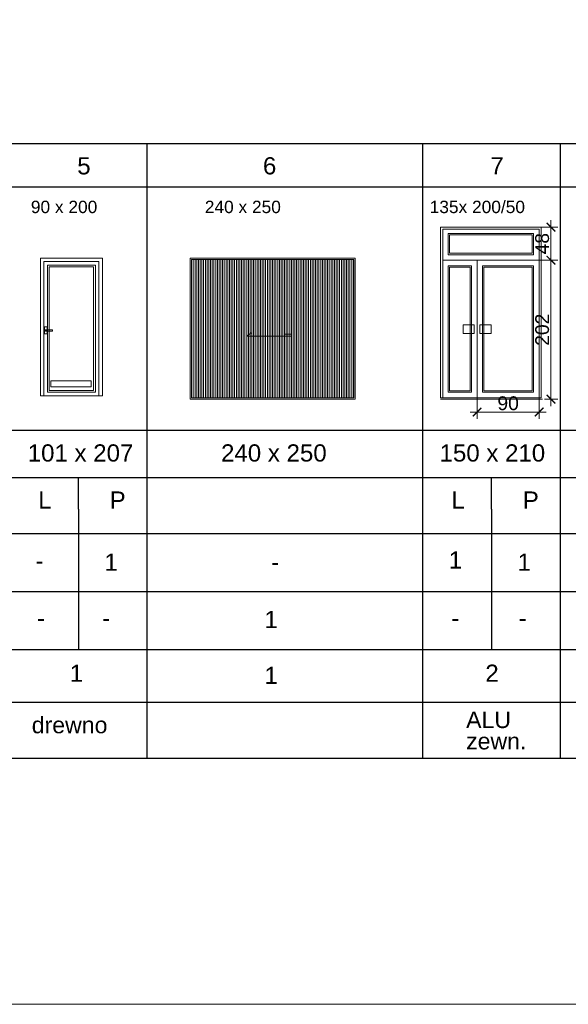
# Model space of a CAD drawing. Extents: x 4615668 to 9294084, y 5325188 to 10688993.
# Tile 486 of 656: x 4634811 to 4635608, y 5332629 to 5334060. Entities that reach past the tile are written whole.
import ezdxf

# ---------------------------------------------------------------- set-up
doc = ezdxf.new("R2010")
doc.units = 0
doc.header["$MEASUREMENT"] = 0
for name, color, linetype, lineweight in [('A_widok', 8, 'Continuous', 0), ('hacz', 252, 'Continuous', 0), ('hatch', 253, 'Continuous', 0), ('obrys', 252, 'Continuous', 100)]:
    doc.layers.add(name, color=color, linetype=linetype, lineweight=lineweight)
for name, color, linetype in [('DIM', 7, 'Continuous'), ('OPIS', 7, 'Continuous'), ('wymiary', 2, 'Continuous')]:
    doc.layers.add(name, color=color, linetype=linetype)
doc.styles.add('100', font='isocp.shx', dxfattribs={"height": 20})
doc.styles.add('Arial Narrow 20', font='arial.ttf', dxfattribs={"height": 20})
doc.styles.add('OZNACZ', font='arial.ttf', dxfattribs={"height": 25})
doc.dimstyles.new('1do100 ok', dxfattribs={"dimscale": 0.5, "dimtxt": 12, "dimasz": 25, "dimexe": 20, "dimexo": 0, "dimgap": 5, "dimtad": 1, "dimdec": 0, "dimzin": 9, "dimtxsty": 'Arial Narrow 20', "dimblk": 'ARCHTICK', "dimcen": 3, "dimdle": 20, "dimclrd": 256, "dimclre": 256, "dimclrt": 256, "dimadec": 0, "dimazin": 2, "dimtfac": 1, "dimtdec": 0, "dimtix": 1, "dimtmove": 2, "dimatfit": 3, "dimldrblk": 'NONE', "dimfxl": 0, "dimtvp": 1, "dimtolj": 1, "dimtzin": 0, "dimlwd": 5, "dimlwe": 5, "dimarcsym": 0})
pattern_1 = [(90, (-12789.2105, 4057.2026), (-2.5, 2e-16), [])]

# ---------------------------------------------------------------- blocks, each defined once
blk = doc.blocks.new('_ArchTick')
at = {"color": 0, "linetype": 'ByBlock', "const_width": 0.15}
blk.add_lwpolyline([(-0.5, -0.5), (0.5, 0.5)], dxfattribs=at)
blk = doc.blocks.new('*D5696')
at = {"layer": 'Defpoints', "color": 0}
for p in [(4635565.5, 5333710.6), (4635582.7, 5333710.6), (4635573.5, 5333508.6)]:
    blk.add_point(p, dxfattribs=at)
at = {"layer": 'DIM', "lineweight": 5, "ltscale": 40}
for p, q in [((4635582.7, 5333498.6), (4635582.7, 5333720.6)), ((4635565.5, 5333710.6), (4635592.7, 5333710.6)), ((4635573.5, 5333508.6), (4635592.7, 5333508.6))]:
    blk.add_line(p, q, dxfattribs=at)
at = {"layer": 'DIM', "linetype": 'ByBlock', "lineweight": 5, "xscale": 12.5, "yscale": 12.5, "zscale": 12.5}
for p, rotation in [((4635582.7, 5333710.6), 90), ((4635582.7, 5333508.6), 270)]:
    blk.add_blockref('_ArchTick', p, dxfattribs=dict(at, rotation=rotation))
at = {"layer": 'DIM', "lineweight": 0, "ltscale": 40, "insert": (4635570, 5333609.6), "char_height": 20, "attachment_point": 5, "rotation": 90, "style": 'Arial Narrow 20'}
blk.add_mtext('\\A1;202', dxfattribs=at)
blk = doc.blocks.new('_None')
blk = doc.blocks.new('*D5697')
at = {"layer": 'Defpoints', "color": 0}
for p in [(4635568.5, 5333758.6), (4635582.7, 5333758.6), (4635568.5, 5333710.6)]:
    blk.add_point(p, dxfattribs=at)
at = {"layer": 'DIM', "lineweight": 5, "ltscale": 40}
for p, q in [((4635582.7, 5333700.6), (4635582.7, 5333768.6)), ((4635568.5, 5333758.6), (4635592.7, 5333758.6)), ((4635568.5, 5333710.6), (4635592.7, 5333710.6))]:
    blk.add_line(p, q, dxfattribs=at)
at = {"layer": 'DIM', "linetype": 'ByBlock', "lineweight": 5, "xscale": 12.5, "yscale": 12.5, "zscale": 12.5}
for p, rotation in [((4635582.7, 5333758.6), 90), ((4635582.7, 5333710.6), 270)]:
    blk.add_blockref('_ArchTick', p, dxfattribs=dict(at, rotation=rotation))
at = {"layer": 'DIM', "lineweight": 0, "ltscale": 40, "insert": (4635570, 5333734.6), "char_height": 20, "attachment_point": 5, "rotation": 90, "style": 'Arial Narrow 20'}
blk.add_mtext('\\A1;48', dxfattribs=at)
blk = doc.blocks.new('*D5698')
at = {"layer": 'Defpoints', "color": 0}
for p in [(4635475.4, 5333510.6), (4635565.5, 5333510.6), (4635565.5, 5333489.9)]:
    blk.add_point(p, dxfattribs=at)
at = {"layer": 'DIM', "lineweight": 5, "ltscale": 40}
for p, q in [((4635475.4, 5333510.6), (4635475.4, 5333479.9)), ((4635565.5, 5333510.6), (4635565.5, 5333479.9)), ((4635465.4, 5333489.9), (4635575.5, 5333489.9))]:
    blk.add_line(p, q, dxfattribs=at)
at = {"layer": 'DIM', "linetype": 'ByBlock', "lineweight": 5, "xscale": 12.5, "yscale": 12.5, "zscale": 12.5, "rotation": 180}
blk.add_blockref('_ArchTick', (4635475.4, 5333489.9), dxfattribs=at)
at = {"layer": 'DIM', "linetype": 'ByBlock', "lineweight": 5, "xscale": 12.5, "yscale": 12.5, "zscale": 12.5}
blk.add_blockref('_ArchTick', (4635565.5, 5333489.9), dxfattribs=at)
at = {"layer": 'DIM', "lineweight": 0, "ltscale": 40, "insert": (4635520.5, 5333502.6), "char_height": 20, "attachment_point": 5, "style": 'Arial Narrow 20'}
blk.add_mtext('\\A1;90', dxfattribs=at)

msp = doc.modelspace()

# ---------------------------------------------------------------- hatches: boundary and pattern name
at = {"layer": 'hatch', "lineweight": 0, "ltscale": 40, "transparency": 33554687}
h = msp.add_hatch(dxfattribs=at)
h.set_pattern_fill('ANSI31', color=256, scale=20, angle=45)
h.set_pattern_definition(pattern_1)
h.paths.add_polyline_path([(4635176.495, 5333510.627), (4635176.495, 5333711.627), (4635060.495, 5333711.627), (4635060.495, 5333510.627), (4635176.495, 5333510.627)], is_closed=False)
h = msp.add_hatch(dxfattribs=at)
h.set_pattern_fill('ANSI31', color=256, scale=20, angle=135)
h.set_pattern_definition(pattern_1)
h.paths.add_polyline_path([(4635180.495, 5333510.627), (4635180.495, 5333711.627), (4635296.495, 5333711.627), (4635296.495, 5333510.627), (4635180.495, 5333510.627)], is_closed=False)

# ---------------------------------------------------------------- linework, layer by layer
at = {"lineweight": 0, "ltscale": 40}
msp.add_line((4635570.495, 5333508.627), (4635422.495, 5333508.627), dxfattribs=at)
msp.add_line((4633692.892, 5333313.57), (4635396.495, 5333313.57))
at = {"layer": 'A_widok', "color": 7, "lineweight": 0, "ltscale": 40}
for points in [[(4635422.495, 5333510.624), (4635568.495, 5333510.624), (4635568.495, 5333758.624), (4635422.495, 5333758.624)], [(4635425.495, 5333510.624), (4635565.495, 5333510.624), (4635565.495, 5333755.624), (4635425.495, 5333755.624)], [(4635425.495, 5333710.624), (4635565.495, 5333710.624), (4635565.495, 5333755.624), (4635425.495, 5333755.624)], [(4635433.495, 5333718.624), (4635557.495, 5333718.624), (4635557.495, 5333749.624), (4635433.495, 5333749.624)], [(4635435.495, 5333720.624), (4635555.495, 5333720.624), (4635555.495, 5333747.624), (4635435.495, 5333747.624)], [(4635425.495, 5333510.624), (4635475.422, 5333510.624), (4635475.422, 5333710.624), (4635425.495, 5333710.624)], [(4635475.422, 5333510.624), (4635565.495, 5333510.624), (4635565.495, 5333710.624), (4635475.422, 5333710.624)], [(4635433.495, 5333518.624), (4635467.422, 5333518.624), (4635467.422, 5333702.624), (4635433.495, 5333702.624)], [(4635435.495, 5333520.624), (4635465.422, 5333520.624), (4635465.422, 5333700.624), (4635435.495, 5333700.624)], [(4635483.422, 5333518.624), (4635557.495, 5333518.624), (4635557.495, 5333702.624), (4635483.422, 5333702.624)], [(4635485.422, 5333520.624), (4635555.495, 5333520.624), (4635555.495, 5333700.624), (4635485.422, 5333700.624)], [(4635471.232, 5333603.867), (4635455.212, 5333603.867), (4635455.212, 5333616.897), (4635471.232, 5333616.897)], [(4635479.612, 5333603.867), (4635495.632, 5333603.867), (4635495.632, 5333616.897), (4635479.612, 5333616.897)]]:
    msp.add_lwpolyline(points, close=True, dxfattribs=at)
at = {"layer": 'hacz'}
msp.add_lwpolyline([(4633242.377, 5335457.083), (4637062.377, 5335457.083), (4637062.377, 5332629.083), (4633242.377, 5332629.083)], close=True, dxfattribs=at)
at = {"layer": 'obrys', "lineweight": 15, "ltscale": 2}
for p, q in [((4634846.319, 5333708.547), (4634926.159, 5333708.547)), ((4634846.319, 5333708.547), (4634926.159, 5333708.547)), ((4634926.159, 5333708.547), (4634846.319, 5333708.547)), ((4634926.159, 5333708.547), (4634846.319, 5333708.547)), ((4634846.319, 5333513.627), (4634846.319, 5333708.547)), ((4634846.319, 5333513.627), (4634846.319, 5333708.547)), ((4634846.319, 5333708.547), (4634846.319, 5333513.627)), ((4634846.319, 5333708.547), (4634846.319, 5333513.627)), ((4634926.159, 5333708.547), (4634926.159, 5333513.627)), ((4634926.159, 5333708.547), (4634926.159, 5333513.627)), ((4634926.159, 5333513.627), (4634926.159, 5333708.547)), ((4634926.159, 5333513.627), (4634926.159, 5333708.547)), ((4634851.399, 5333703.467), (4634921.079, 5333703.467)), ((4634851.399, 5333703.467), (4634921.079, 5333703.467)), ((4634921.079, 5333703.467), (4634851.399, 5333703.467)), ((4634921.079, 5333703.467), (4634851.399, 5333703.467)), ((4634851.399, 5333518.707), (4634851.399, 5333703.467)), ((4634851.399, 5333518.707), (4634851.399, 5333703.467)), ((4634851.399, 5333703.467), (4634851.399, 5333518.707)), ((4634851.399, 5333703.467), (4634851.399, 5333518.707)), ((4634853.939, 5333700.927), (4634918.539, 5333700.927)), ((4634853.939, 5333700.927), (4634918.539, 5333700.927)), ((4634918.539, 5333700.927), (4634853.939, 5333700.927)), ((4634918.539, 5333700.927), (4634853.939, 5333700.927)), ((4634853.939, 5333521.247), (4634853.939, 5333700.927)), ((4634853.939, 5333521.247), (4634853.939, 5333700.927)), ((4634853.939, 5333700.927), (4634853.939, 5333521.247)), ((4634853.939, 5333700.927), (4634853.939, 5333521.247)), ((4634918.539, 5333700.927), (4634918.539, 5333521.247)), ((4634918.539, 5333700.927), (4634918.539, 5333521.247)), ((4634918.539, 5333521.247), (4634918.539, 5333700.927)), ((4634918.539, 5333521.247), (4634918.539, 5333700.927)), ((4634921.079, 5333703.467), (4634921.079, 5333518.707)), ((4634921.079, 5333703.467), (4634921.079, 5333518.707)), ((4634921.079, 5333518.707), (4634921.079, 5333703.467)), ((4634921.079, 5333518.707), (4634921.079, 5333703.467)), ((4634846.919, 5333603.627), (4634846.919, 5333613.627)), ((4634846.919, 5333603.627), (4634846.919, 5333613.627)), ((4634846.919, 5333603.627), (4634846.919, 5333613.627)), ((4634846.919, 5333603.627), (4634846.919, 5333613.627)), ((4634846.919, 5333613.627), (4634850.919, 5333613.627)), ((4634846.919, 5333613.627), (4634850.919, 5333613.627)), ((4634846.919, 5333613.627), (4634850.919, 5333613.627)), ((4634846.919, 5333613.627), (4634850.919, 5333613.627)), ((4634847.919, 5333608.627), (4634847.934, 5333608.801)), ((4634847.919, 5333608.627), (4634847.934, 5333608.801)), ((4634847.919, 5333608.627), (4634847.934, 5333608.801)), ((4634847.919, 5333608.627), (4634847.934, 5333608.801)), ((4634847.919, 5333608.627), (4634847.934, 5333608.801)), ((4634847.919, 5333608.627), (4634847.934, 5333608.801)), ((4634847.919, 5333608.627), (4634847.934, 5333608.801)), ((4634847.919, 5333608.627), (4634847.934, 5333608.801)), ((4634847.934, 5333608.454), (4634847.919, 5333608.627)), ((4634847.934, 5333608.454), (4634847.919, 5333608.627)), ((4634847.934, 5333608.454), (4634847.919, 5333608.627)), ((4634847.934, 5333608.454), (4634847.919, 5333608.627)), ((4634847.934, 5333608.454), (4634847.919, 5333608.627)), ((4634847.934, 5333608.454), (4634847.919, 5333608.627)), ((4634847.934, 5333608.454), (4634847.919, 5333608.627)), ((4634847.934, 5333608.801), (4634847.979, 5333608.969)), ((4634847.934, 5333608.801), (4634847.979, 5333608.969)), ((4634847.934, 5333608.801), (4634847.979, 5333608.969)), ((4634847.934, 5333608.801), (4634847.979, 5333608.969)), ((4634847.934, 5333608.801), (4634847.979, 5333608.969)), ((4634847.934, 5333608.801), (4634847.979, 5333608.969)), ((4634847.934, 5333608.801), (4634847.979, 5333608.969)), ((4634847.934, 5333608.801), (4634847.979, 5333608.969)), ((4634847.979, 5333608.285), (4634847.934, 5333608.454)), ((4634847.979, 5333608.285), (4634847.934, 5333608.454)), ((4634847.979, 5333608.285), (4634847.934, 5333608.454)), ((4634847.979, 5333608.285), (4634847.934, 5333608.454)), ((4634847.979, 5333608.285), (4634847.934, 5333608.454)), ((4634847.979, 5333608.285), (4634847.934, 5333608.454)), ((4634847.979, 5333608.285), (4634847.934, 5333608.454)), ((4634847.979, 5333608.285), (4634847.934, 5333608.454)), ((4634847.979, 5333608.969), (4634848.053, 5333609.127)), ((4634847.979, 5333608.969), (4634848.053, 5333609.127)), ((4634847.979, 5333608.969), (4634848.053, 5333609.127)), ((4634847.979, 5333608.969), (4634848.053, 5333609.127)), ((4634847.979, 5333608.969), (4634848.053, 5333609.127)), ((4634847.979, 5333608.969), (4634848.053, 5333609.127)), ((4634847.979, 5333608.969), (4634848.053, 5333609.127)), ((4634847.979, 5333608.969), (4634848.053, 5333609.127)), ((4634848.053, 5333608.127), (4634847.979, 5333608.285)), ((4634848.053, 5333608.127), (4634847.979, 5333608.285)), ((4634848.053, 5333608.127), (4634847.979, 5333608.285)), ((4634848.053, 5333608.127), (4634847.979, 5333608.285)), ((4634848.053, 5333608.127), (4634847.979, 5333608.285)), ((4634848.053, 5333608.127), (4634847.979, 5333608.285)), ((4634848.053, 5333608.127), (4634847.979, 5333608.285)), ((4634848.053, 5333608.127), (4634847.979, 5333608.285)), ((4634848.053, 5333609.127), (4634848.153, 5333609.27)), ((4634848.053, 5333609.127), (4634848.153, 5333609.27)), ((4634848.053, 5333609.127), (4634848.153, 5333609.27)), ((4634848.053, 5333609.127), (4634848.153, 5333609.27)), ((4634848.053, 5333609.127), (4634848.153, 5333609.27)), ((4634848.053, 5333609.127), (4634848.153, 5333609.27)), ((4634848.053, 5333609.127), (4634848.153, 5333609.27)), ((4634848.053, 5333609.127), (4634848.153, 5333609.27)), ((4634848.153, 5333607.985), (4634848.053, 5333608.127)), ((4634848.153, 5333607.985), (4634848.053, 5333608.127)), ((4634848.153, 5333607.985), (4634848.053, 5333608.127)), ((4634848.153, 5333607.985), (4634848.053, 5333608.127)), ((4634848.153, 5333607.985), (4634848.053, 5333608.127)), ((4634848.153, 5333607.985), (4634848.053, 5333608.127)), ((4634848.153, 5333607.985), (4634848.053, 5333608.127)), ((4634848.153, 5333607.985), (4634848.053, 5333608.127)), ((4634848.153, 5333609.27), (4634848.276, 5333609.393)), ((4634848.153, 5333609.27), (4634848.276, 5333609.393)), ((4634848.153, 5333609.27), (4634848.276, 5333609.393)), ((4634848.153, 5333609.27), (4634848.276, 5333609.393)), ((4634848.153, 5333609.27), (4634848.276, 5333609.393)), ((4634848.153, 5333609.27), (4634848.276, 5333609.393)), ((4634848.153, 5333609.27), (4634848.276, 5333609.393)), ((4634848.153, 5333609.27), (4634848.276, 5333609.393)), ((4634848.276, 5333607.861), (4634848.153, 5333607.985)), ((4634848.276, 5333607.861), (4634848.153, 5333607.985)), ((4634848.276, 5333607.861), (4634848.153, 5333607.985)), ((4634848.276, 5333607.861), (4634848.153, 5333607.985)), ((4634848.276, 5333607.861), (4634848.153, 5333607.985)), ((4634848.276, 5333607.861), (4634848.153, 5333607.985)), ((4634848.276, 5333607.861), (4634848.153, 5333607.985)), ((4634848.276, 5333607.861), (4634848.153, 5333607.985)), ((4634848.276, 5333609.393), (4634848.419, 5333609.493)), ((4634848.276, 5333609.393), (4634848.419, 5333609.493)), ((4634848.276, 5333609.393), (4634848.419, 5333609.493)), ((4634848.276, 5333609.393), (4634848.419, 5333609.493)), ((4634848.276, 5333609.393), (4634848.419, 5333609.493)), ((4634848.276, 5333609.393), (4634848.419, 5333609.493)), ((4634848.276, 5333609.393), (4634848.419, 5333609.493)), ((4634848.276, 5333609.393), (4634848.419, 5333609.493)), ((4634848.419, 5333607.761), (4634848.276, 5333607.861)), ((4634848.419, 5333607.761), (4634848.276, 5333607.861)), ((4634848.419, 5333607.761), (4634848.276, 5333607.861)), ((4634848.419, 5333607.761), (4634848.276, 5333607.861)), ((4634848.419, 5333607.761), (4634848.276, 5333607.861)), ((4634848.419, 5333607.761), (4634848.276, 5333607.861)), ((4634848.419, 5333607.761), (4634848.276, 5333607.861)), ((4634848.419, 5333607.761), (4634848.276, 5333607.861)), ((4634848.419, 5333609.493), (4634848.577, 5333609.567)), ((4634848.419, 5333609.493), (4634848.577, 5333609.567)), ((4634848.419, 5333609.493), (4634848.577, 5333609.567)), ((4634848.419, 5333609.493), (4634848.577, 5333609.567)), ((4634848.419, 5333609.493), (4634848.577, 5333609.567)), ((4634848.419, 5333609.493), (4634848.577, 5333609.567)), ((4634848.419, 5333609.493), (4634848.577, 5333609.567)), ((4634848.419, 5333609.493), (4634848.577, 5333609.567)), ((4634848.577, 5333607.688), (4634848.419, 5333607.761)), ((4634848.577, 5333607.688), (4634848.419, 5333607.761)), ((4634848.577, 5333607.688), (4634848.419, 5333607.761)), ((4634848.577, 5333607.688), (4634848.419, 5333607.761)), ((4634848.577, 5333607.688), (4634848.419, 5333607.761)), ((4634848.577, 5333607.688), (4634848.419, 5333607.761)), ((4634848.577, 5333607.688), (4634848.419, 5333607.761)), ((4634848.577, 5333607.688), (4634848.419, 5333607.761)), ((4634848.577, 5333609.567), (4634848.745, 5333609.612)), ((4634848.577, 5333609.567), (4634848.745, 5333609.612)), ((4634848.577, 5333609.567), (4634848.745, 5333609.612)), ((4634848.577, 5333609.567), (4634848.745, 5333609.612)), ((4634848.577, 5333609.567), (4634848.745, 5333609.612)), ((4634848.577, 5333609.567), (4634848.745, 5333609.612)), ((4634848.577, 5333609.567), (4634848.745, 5333609.612)), ((4634848.577, 5333609.567), (4634848.745, 5333609.612)), ((4634848.745, 5333607.643), (4634848.577, 5333607.688)), ((4634848.745, 5333607.643), (4634848.577, 5333607.688)), ((4634848.745, 5333607.643), (4634848.577, 5333607.688)), ((4634848.745, 5333607.643), (4634848.577, 5333607.688)), ((4634848.745, 5333607.643), (4634848.577, 5333607.688)), ((4634848.745, 5333607.643), (4634848.577, 5333607.688)), ((4634848.745, 5333607.643), (4634848.577, 5333607.688)), ((4634848.745, 5333607.643), (4634848.577, 5333607.688)), ((4634848.745, 5333609.612), (4634848.919, 5333609.627)), ((4634848.745, 5333609.612), (4634848.919, 5333609.627)), ((4634848.745, 5333609.612), (4634848.919, 5333609.627)), ((4634848.745, 5333609.612), (4634848.919, 5333609.627)), ((4634848.745, 5333609.612), (4634848.919, 5333609.627)), ((4634848.745, 5333609.612), (4634848.919, 5333609.627)), ((4634848.745, 5333609.612), (4634848.919, 5333609.627)), ((4634848.745, 5333609.612), (4634848.919, 5333609.627)), ((4634848.919, 5333607.627), (4634848.745, 5333607.643)), ((4634848.919, 5333607.627), (4634848.745, 5333607.643)), ((4634848.919, 5333607.627), (4634848.745, 5333607.643)), ((4634848.919, 5333607.627), (4634848.745, 5333607.643)), ((4634848.919, 5333607.627), (4634848.745, 5333607.643)), ((4634848.919, 5333607.627), (4634848.745, 5333607.643)), ((4634848.919, 5333607.627), (4634848.745, 5333607.643)), ((4634848.919, 5333607.627), (4634848.745, 5333607.643)), ((4634848.919, 5333609.627), (4634858.919, 5333609.527)), ((4634848.919, 5333609.627), (4634858.919, 5333609.527)), ((4634848.919, 5333609.627), (4634849.093, 5333609.612)), ((4634848.919, 5333609.627), (4634849.093, 5333609.612)), ((4634848.919, 5333609.627), (4634858.919, 5333609.627)), ((4634848.919, 5333609.627), (4634858.919, 5333609.627)), ((4634848.919, 5333609.627), (4634849.093, 5333609.612)), ((4634848.919, 5333609.627), (4634849.093, 5333609.612)), ((4634858.919, 5333607.727), (4634848.919, 5333607.627)), ((4634858.919, 5333607.727), (4634848.919, 5333607.627)), ((4634849.093, 5333607.643), (4634848.919, 5333607.627)), ((4634849.093, 5333607.643), (4634848.919, 5333607.627)), ((4634849.093, 5333607.643), (4634848.919, 5333607.627)), ((4634849.093, 5333607.643), (4634848.919, 5333607.627)), ((4634858.919, 5333607.527), (4634848.919, 5333607.627)), ((4634858.919, 5333607.527), (4634848.919, 5333607.627)), ((4634849.093, 5333609.612), (4634849.261, 5333609.567)), ((4634849.093, 5333609.612), (4634849.261, 5333609.567)), ((4634849.093, 5333609.612), (4634849.261, 5333609.567)), ((4634849.093, 5333609.612), (4634849.261, 5333609.567)), ((4634849.261, 5333607.688), (4634849.093, 5333607.643)), ((4634849.261, 5333607.688), (4634849.093, 5333607.643)), ((4634849.261, 5333607.688), (4634849.093, 5333607.643)), ((4634849.261, 5333607.688), (4634849.093, 5333607.643)), ((4634849.261, 5333609.567), (4634849.419, 5333609.493)), ((4634849.261, 5333609.567), (4634849.419, 5333609.493)), ((4634849.261, 5333609.567), (4634849.419, 5333609.493)), ((4634849.261, 5333609.567), (4634849.419, 5333609.493)), ((4634849.419, 5333607.761), (4634849.261, 5333607.688)), ((4634849.419, 5333607.761), (4634849.261, 5333607.688)), ((4634849.419, 5333607.761), (4634849.261, 5333607.688)), ((4634849.419, 5333607.761), (4634849.261, 5333607.688)), ((4634849.419, 5333609.493), (4634849.562, 5333609.393)), ((4634849.419, 5333609.493), (4634849.562, 5333609.393)), ((4634849.419, 5333609.493), (4634849.562, 5333609.393)), ((4634849.419, 5333609.493), (4634849.562, 5333609.393)), ((4634849.562, 5333607.861), (4634849.419, 5333607.761)), ((4634849.562, 5333607.861), (4634849.419, 5333607.761)), ((4634849.562, 5333607.861), (4634849.419, 5333607.761)), ((4634849.562, 5333607.861), (4634849.419, 5333607.761)), ((4634849.562, 5333609.393), (4634849.685, 5333609.27)), ((4634849.562, 5333609.393), (4634849.685, 5333609.27)), ((4634849.562, 5333609.393), (4634849.685, 5333609.27)), ((4634849.562, 5333609.393), (4634849.685, 5333609.27)), ((4634849.685, 5333607.985), (4634849.562, 5333607.861)), ((4634849.685, 5333607.985), (4634849.562, 5333607.861)), ((4634849.685, 5333607.985), (4634849.562, 5333607.861)), ((4634849.685, 5333607.985), (4634849.562, 5333607.861)), ((4634849.685, 5333609.27), (4634849.785, 5333609.127)), ((4634849.685, 5333609.27), (4634849.785, 5333609.127)), ((4634849.685, 5333609.27), (4634849.785, 5333609.127)), ((4634849.685, 5333609.27), (4634849.785, 5333609.127)), ((4634849.785, 5333608.127), (4634849.685, 5333607.985)), ((4634849.785, 5333608.127), (4634849.685, 5333607.985)), ((4634849.785, 5333608.127), (4634849.685, 5333607.985)), ((4634849.785, 5333608.127), (4634849.685, 5333607.985)), ((4634849.785, 5333609.127), (4634849.859, 5333608.969)), ((4634849.785, 5333609.127), (4634849.859, 5333608.969)), ((4634849.785, 5333609.127), (4634849.859, 5333608.969)), ((4634849.785, 5333609.127), (4634849.859, 5333608.969)), ((4634849.859, 5333608.285), (4634849.785, 5333608.127)), ((4634849.859, 5333608.285), (4634849.785, 5333608.127)), ((4634849.859, 5333608.285), (4634849.785, 5333608.127)), ((4634849.859, 5333608.285), (4634849.785, 5333608.127)), ((4634849.859, 5333608.969), (4634849.904, 5333608.801)), ((4634849.859, 5333608.969), (4634849.904, 5333608.801)), ((4634849.859, 5333608.969), (4634849.904, 5333608.801)), ((4634849.859, 5333608.969), (4634849.904, 5333608.801)), ((4634849.904, 5333608.454), (4634849.859, 5333608.285)), ((4634849.904, 5333608.454), (4634849.859, 5333608.285)), ((4634849.904, 5333608.454), (4634849.859, 5333608.285)), ((4634849.904, 5333608.454), (4634849.859, 5333608.285)), ((4634849.904, 5333608.801), (4634849.919, 5333608.627)), ((4634849.904, 5333608.801), (4634849.919, 5333608.627)), ((4634849.904, 5333608.801), (4634849.919, 5333608.627)), ((4634849.904, 5333608.801), (4634849.919, 5333608.627)), ((4634849.919, 5333608.627), (4634849.904, 5333608.454)), ((4634849.919, 5333608.627), (4634849.904, 5333608.454)), ((4634849.919, 5333608.627), (4634849.904, 5333608.454)), ((4634849.919, 5333608.627), (4634849.904, 5333608.454)), ((4634850.919, 5333613.627), (4634850.919, 5333603.627)), ((4634850.919, 5333613.627), (4634850.919, 5333603.627)), ((4634850.919, 5333613.627), (4634850.919, 5333603.627)), ((4634850.919, 5333613.627), (4634850.919, 5333603.627)), ((4634858.919, 5333609.627), (4634858.919, 5333607.527)), ((4634858.919, 5333609.627), (4634858.919, 5333607.527)), ((4634858.919, 5333609.527), (4634858.919, 5333607.727)), ((4634858.919, 5333609.527), (4634858.919, 5333607.727)), ((4634850.919, 5333603.627), (4634846.919, 5333603.627)), ((4634850.919, 5333603.627), (4634846.919, 5333603.627)), ((4634850.919, 5333603.627), (4634846.919, 5333603.627)), ((4634850.919, 5333603.627), (4634846.919, 5333603.627)), ((4634921.079, 5333518.707), (4634851.399, 5333518.707)), ((4634921.079, 5333518.707), (4634851.399, 5333518.707)), ((4634851.399, 5333518.707), (4634921.079, 5333518.707)), ((4634851.399, 5333518.707), (4634921.079, 5333518.707)), ((4634918.539, 5333521.247), (4634853.939, 5333521.247)), ((4634918.539, 5333521.247), (4634853.939, 5333521.247)), ((4634853.939, 5333521.247), (4634918.539, 5333521.247)), ((4634853.939, 5333521.247), (4634918.539, 5333521.247))]:
    msp.add_line(p, q, dxfattribs=at)
for points in [[(4634841.239, 5333513.627), (4634931.239, 5333513.627), (4634931.239, 5333713.627), (4634841.239, 5333713.627)], [(4635298.495, 5333508.627), (4635058.495, 5333508.627), (4635058.495, 5333713.627), (4635298.495, 5333713.627)], [(4635060.495, 5333510.627), (4635178.495, 5333510.627), (4635178.495, 5333711.627), (4635060.495, 5333711.627)], [(4635296.495, 5333510.627), (4635178.495, 5333510.627), (4635178.495, 5333711.627), (4635296.495, 5333711.627)], [(4634856.298, 5333535.471), (4634914.759, 5333535.471), (4634914.759, 5333526.485), (4634856.298, 5333526.485)]]:
    msp.add_lwpolyline(points, close=True, dxfattribs=at)
for points in [[(4635206.078, 5333600.318), (4635141.241, 5333600.318), (4635147.389, 5333605.082)], [(4635205.846, 5333603.028), (4635196.662, 5333603.028)]]:
    msp.add_lwpolyline(points, dxfattribs=at)
at = {"layer": 'OPIS'}
for p, q in [((4633597.282, 5333880.347), (4635796.495, 5333880.347)), ((4634996.495, 5332987.07), (4634996.495, 5333880.347)), ((4635396.495, 5332987.07), (4635396.495, 5333880.347)), ((4635396.495, 5332987.07), (4635396.495, 5333880.347)), ((4635396.495, 5332987.07), (4635396.495, 5333880.347)), ((4635396.495, 5332987.07), (4635396.495, 5333880.347)), ((4635596.495, 5332987.07), (4635596.495, 5333880.347)), ((4635596.495, 5332987.07), (4635596.495, 5333880.347)), ((4635596.495, 5332987.07), (4635596.495, 5333880.347)), ((4635596.495, 5332987.07), (4635596.495, 5333880.347)), ((4635596.495, 5332987.07), (4635596.495, 5333880.347)), ((4635596.495, 5332987.07), (4635596.495, 5333880.347)), ((4635596.495, 5332987.07), (4635596.495, 5333880.347)), ((4633597.282, 5333817.347), (4635796.495, 5333817.347)), ((4633597.282, 5333463.384), (4635796.495, 5333463.384)), ((4633996.495, 5333394.57), (4635796.495, 5333394.57)), ((4634896.495, 5333348.507), (4634896.495, 5333394.57)), ((4635496.495, 5333348.507), (4635496.495, 5333394.57)), ((4634896.495, 5333348.507), (4634896.495, 5333144.57)), ((4635496.495, 5333348.507), (4635496.495, 5333144.57)), ((4633692.892, 5333313.57), (4635796.495, 5333313.57)), ((4633892.892, 5333313.57), (4635596.495, 5333313.57)), ((4633692.892, 5333229.07), (4635796.495, 5333229.07)), ((4633692.892, 5333144.57), (4635796.495, 5333144.57)), ((4633692.892, 5333144.57), (4635796.495, 5333144.57)), ((4633692.892, 5333068.07), (4635796.495, 5333068.07)), ((4633597.282, 5332987.07), (4635796.495, 5332987.07))]:
    msp.add_line(p, q, dxfattribs=at)

# ---------------------------------------------------------------- texts
at = {"color": 7, "char_height": 25, "width": 40.1481, "attachment_point": 1, "style": 'OZNACZ'}
for s, insert in [('{\\fArial|b0|i0|c238|p34;1}', (4634934.176, 5333284.296)), ('{\\fArial|b0|i0|c238|p34;1}', (4635434.176, 5333287.44)), ('{\\fArial|b0|i0|c238|p34;1}', (4635534.176, 5333284.296)), ('\\pxt0;{\\fArial|b0|i0|c238|p34;-}', (4634834.176, 5333286.296)), ('{\\fArial|b0|i0|c238|p34;-}', (4635176.343, 5333284.296)), ('{\\fArial|b0|i0|c238|p34;1}', (4635166.536, 5333200.969)), ('{\\fArial|b0|i0|c238|p34;-}', (4634836.236, 5333202.94)), ('{\\fArial|b0|i0|c238|p34;-}', (4634930.979, 5333202.94)), ('{\\fArial|b0|i0|c238|p34;-}', (4635437.986, 5333202.94)), ('{\\fArial|b0|i0|c238|p34;-}', (4635535.656, 5333202.94)), ('{\\fArial|b0|i0|c238|p34;1}', (4635166.536, 5333119.614))]:
    msp.add_mtext(s, dxfattribs=dict(at, insert=insert))
at = {"layer": 'OPIS', "style": 'OZNACZ'}
for s, p in [('5', (4634894.725, 5333835.292)), ('6', (4635164.374, 5333835.292)), ('7', (4635494.725, 5333835.292)), ('101 x 207', (4634822.814, 5333417.966)), ('240 x 250', (4635103.584, 5333417.966)), ('150 x 210', (4635420.899, 5333417.966)), ('L', (4634838.011, 5333349.449)), ('P', (4634941.785, 5333349.449)), ('L', (4635438.011, 5333349.449)), ('P', (4635541.785, 5333349.449)), ('1 ', (4634883.872, 5333097.839)), ('2', (4635487.433, 5333097.839))]:
    msp.add_text(s, height=25, dxfattribs=at).set_placement(p)
at = {"layer": 'OPIS', "char_height": 18, "width": 185.76483, "attachment_point": 1, "style": 'OZNACZ'}
for s, insert in [('{\\fArial|b0|i0|c238|p34;\\C0;90 x 200}', (4634827.358, 5333797.071)), ('{\\fArial|b0|i0|c238|p34;\\C0;240 x 250}', (4635079.992, 5333797.071)), ('{\\fArial|b0|i0|c238|p34;\\C0;135x 200/50}', (4635406.564, 5333797.071))]:
    msp.add_mtext(s, dxfattribs=dict(at, insert=insert))
at = {"layer": 'wymiary', "lineweight": 25, "ltscale": 2, "char_height": 24, "width": 185.76483, "attachment_point": 1, "style": '100'}
for s, insert in [('{\\fArial|b0|i0|c238|p34;\\C0;drewno}', (4634828.625, 5333047.021)), ('{\\fArial|b0|i0|c238|p34;\\C0;ALU}', (4635459.472, 5333054.592)), ('{\\fArial|b0|i0|c238|p34;\\C0;zewn.}', (4635459.472, 5333023.584))]:
    msp.add_mtext(s, dxfattribs=dict(at, insert=insert))

# ---------------------------------------------------------------- dimensions: what is measured, and where the dimension line sits
at = {"layer": 'DIM', "color": 1, "lineweight": 0, "ltscale": 40}
for base, p1, p2, picture, middle in [((4635582.726, 5333758.624), (4635568.495, 5333710.624), (4635568.495, 5333758.624), '*D5697', (4635570.015, 5333734.624)), ((4635582.726, 5333710.624), (4635573.517, 5333508.627), (4635565.495, 5333710.624), '*D5696', (4635570.015, 5333609.626))]:
    dim = msp.add_linear_dim(base=base, p1=p1, p2=p2, angle=90, dimstyle='1do100 ok', override={"dimfxl": 1, "dimfxlon": 0}, dxfattribs=at)
    dim.commit()
    dim.dimension.update_dxf_attribs({"geometry": picture, "text_midpoint": middle})
dim = msp.add_linear_dim(base=(4635565.495, 5333489.894), p1=(4635475.422, 5333510.624), p2=(4635565.495, 5333510.624), dimstyle='1do100 ok', override={"dimfxl": 1, "dimfxlon": 0}, dxfattribs=at)
dim.commit()
dim.dimension.update_dxf_attribs({"geometry": '*D5698', "text_midpoint": (4635520.458, 5333502.606)})

doc.saveas('drawing.dxf')
